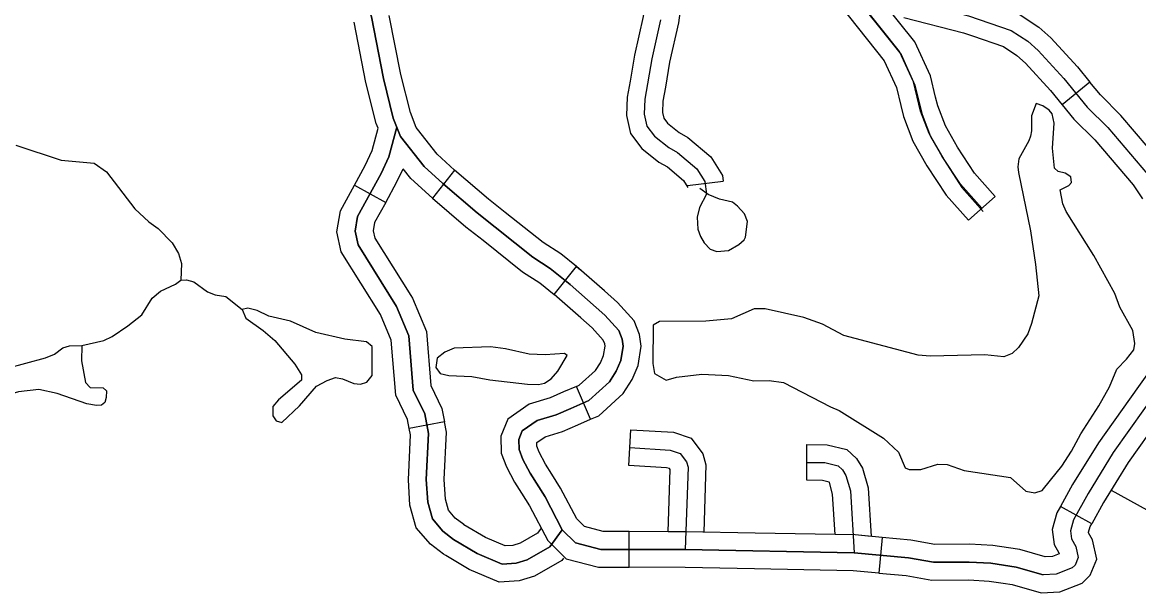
# Model space of a CAD drawing. Extents: x 1212896 to 1368412, y 378476 to 478763.
# Drawn here: x 1299837 to 1304522, y 403665 to 406058 of the extents above; entities that cross this region are included whole.
import ezdxf

# ---------------------------------------------------------------- set-up
doc = ezdxf.new("R2010")
doc.units = 0
for name, color, linetype in [('Level 31', 7, 'Continuous'), ('Level 32', 7, 'Continuous'), ('Level 35', 7, 'Continuous'), ('Level 45', 7, 'Continuous')]:
    doc.layers.add(name, color=color, linetype=linetype)

msp = doc.modelspace()

# ---------------------------------------------------------------- linework, layer by layer
at = {"layer": 'Level 31'}
for p, q in [((1304316.8, 405807.6), (1304201, 405712.3)), ((1301651, 405438.1), (1301557.5, 405320.7)), ((1301230, 405375), (1301361.5, 405302.9)), ((1303807.1, 405228.3), (1303919.4, 405327.8)), ((1302068.5, 404916.2), (1302162, 405033.5)), ((1301339.7, 404831.9), (1301339.7, 404831.9)), ((1302221.5, 404392.3), (1302162.2, 404530.1)), ((1301607.9, 404381.7), (1301460.5, 404353.9)), ((1302381.8, 404198.7), (1302390.8, 404348.4)), ((1303128.5, 404136.4), (1303129.6, 404286.4)), ((1301931.8, 404081.9), (1301931.8, 404081.9)), ((1304324.6, 403953.3), (1304193.3, 404025.8)), ((1302383.2, 403771), (1302383.8, 403921)), ((1303445.9, 403896), (1303431.9, 403746.7)), ((1303431.9, 403746.7), (1303431.9, 403746.7))]:
    msp.add_line(p, q, dxfattribs=at)
for points in [[(1302138.2, 404438.2), (1302214.7, 404471.1), (1302300.7, 404549.2), (1302329.1, 404594.6), (1302348.6, 404638.9), (1302358, 404699.1), (1302353.7, 404729.1), (1302339.4, 404765), (1302281.5, 404830), (1302135.9, 404958.2), (1302052.4, 405025.4), (1301979.1, 405072.8), (1301745.8, 405258.6), (1301601.9, 405381.3), (1301522.4, 405453.6), (1301424.4, 405578.8), (1301393.6, 405656.6), (1301352, 405822.5), (1301301.5, 406081.5), (1301240.1, 406251.6), (1301160.1, 406351.5), (1301144.6, 406403.5), (1301095.6, 408370.9), (1301091.5, 408861.8)], [(1303863.2, 405278.1), (1303773.4, 405379.3), (1303697.4, 405495.7), (1303642.6, 405592.3), (1303606.7, 405685.1), (1303576.5, 405809), (1303518.4, 405936.7), (1303281.9, 406233.7)], [(1303669.4, 405744.7), (1303647.7, 405833.7), (1303582.8, 405976.2), (1303388.2, 406220.6)], [(1303270.8, 406127.2), (1303453.9, 405897.2), (1303505.3, 405784.4), (1303523.7, 405709.2)], [(1303331.9, 406163.1), (1303548, 406153.8), (1303808.1, 406086.4), (1303987.2, 406024.2), (1304056.5, 405978.9), (1304099.8, 405940.3), (1304207.7, 405822.2), (1304305.7, 405703), (1304392.4, 405616.8), (1304559, 405421.2)], [(1303873.3, 406143.2), (1304020.6, 406092.1), (1304102.3, 406038.6), (1304152.6, 405993.7), (1304264.4, 405871.3), (1304316.8, 405807.6)], [(1301494.7, 405610.7), (1301490.1, 405616.5), (1301465.2, 405679.6), (1301425.3, 405838.8), (1301376.8, 406087.2)], [(1303536.9, 406079.2), (1303786.3, 406014.6), (1303824.1, 406001.5)], [(1301329.9, 405613.7), (1301322.1, 405633.6), (1301278.8, 405806.2), (1301229.6, 406058.5)], [(1303824.1, 406001.5), (1303953.9, 405956.4), (1304010.8, 405919.2), (1304047, 405886.8), (1304151.1, 405773), (1304201, 405712.3)], [(1304662.9, 405399.6), (1304619.1, 405466.2), (1304447.5, 405667.7), (1304361.3, 405753.5), (1304316.8, 405807.6)], [(1303919.4, 405327.8), (1303833.2, 405424.9), (1303761.5, 405534.8), (1303710.5, 405624.5), (1303678.4, 405707.6), (1303669.4, 405744.7)], [(1303523.7, 405709.2), (1303535, 405662.6), (1303574.6, 405560.1), (1303633.4, 405456.7), (1303713.7, 405333.7), (1303807.1, 405228.3)], [(1304201, 405712.3), (1304250.2, 405652.5), (1304337.3, 405565.8), (1304498.8, 405376.1), (1304537.5, 405317.2)], [(1301230, 405375), (1301275.3, 405457.6), (1301304.7, 405520.1), (1301329.9, 405613.7)], [(1302102.6, 403928.8), (1302049.8, 403857.2), (1301955.7, 403803), (1301908.5, 403788.4), (1301850.7, 403784.8), (1301746, 403828.8), (1301646.4, 403888.2), (1301601.8, 403923.3), (1301557.5, 403974), (1301537.8, 404043.9), (1301531.9, 404139.1), (1301540.9, 404332.6), (1301525.4, 404414.6), (1301477.1, 404514.2), (1301458.9, 404742.5), (1301406.7, 404866.2), (1301245.5, 405124), (1301233.4, 405181.3), (1301243.3, 405243.2), (1301342.2, 405423.6), (1301375.4, 405494.1), (1301408.8, 405618.2)], [(1301651, 405438.1), (1301577.5, 405504.8), (1301494.7, 405610.7)], [(1301361.5, 405302.9), (1301409, 405389.6), (1301434.7, 405444)], [(1301557.5, 405320.7), (1301467.3, 405402.4), (1301434.7, 405444)], [(1301863.5, 405260.8), (1301793.5, 405316.5), (1301651, 405438.1)], [(1301339.7, 404831.9), (1301174.9, 405095.5), (1301157.1, 405179.4), (1301171.3, 405267.9), (1301230, 405375)], [(1301361.5, 405302.9), (1301315.3, 405218.5), (1301309.6, 405183.2), (1301316.1, 405152.5), (1301466.9, 404911.5)], [(1301557.5, 405320.7), (1301698.1, 405200.7), (1301770, 405143.5)], [(1302162, 405033.5), (1302096.4, 405086.3), (1302022.9, 405133.7), (1301863.5, 405260.8)], [(1301770, 405143.5), (1301935.3, 405011.8), (1302008.5, 404964.6), (1302068.5, 404916.2)], [(1302280, 404931.3), (1302162, 405033.5), (1302179.6, 405019.3)], [(1301466.9, 404911.5), (1301473.5, 404900.9), (1301532.7, 404760.5), (1301550.8, 404534.3), (1301597.2, 404438.3), (1301607.9, 404381.7)], [(1302180.9, 404818.7), (1302068.5, 404916.2)], [(1302221.5, 404392.3), (1302255.9, 404407.1), (1302358.7, 404500.6), (1302395.6, 404559.3), (1302421.2, 404617.6), (1302433.8, 404698.6), (1302426.7, 404748.6), (1302404.1, 404805), (1302334.5, 404883.2), (1302280, 404931.3)], [(1304733.7, 404866.7), (1304735, 404856.2), (1304734.8, 404830.9), (1304483, 404476.8)], [(1301460.5, 404353.9), (1301453.5, 404390.9), (1301403.5, 404494.2), (1301385.1, 404724.5), (1301339.9, 404831.5), (1301339.7, 404831.9)], [(1302162.2, 404530.1), (1302173.6, 404535), (1302242.6, 404597.7), (1302262.7, 404629.8), (1302276, 404660.1), (1302282.2, 404699.5), (1302280.7, 404709.6), (1302274.6, 404725), (1302228.5, 404776.7), (1302180.9, 404818.7)], [(1304809.6, 404806.6), (1304415.3, 404252.3), (1304309.4, 404080.8), (1304248.6, 403970.9), (1304235.2, 403923.7), (1304239.5, 403890.7), (1304257.8, 403858.8), (1304268.2, 403812.8), (1304254.6, 403780.6), (1304242.7, 403768.5), (1304175.9, 403742.8), (1304121.3, 403740.1)], [(1302162.2, 404530.1), (1302108.3, 404507), (1302051.8, 404482), (1301964.1, 404456), (1301873.6, 404392.6), (1301844.4, 404320.9), (1301846.8, 404250.1), (1301868.4, 404192.8), (1301902.4, 404128.4), (1301931.8, 404081.9)], [(1304121.3, 403740.1), (1304007.1, 403771.7), (1303901.4, 403787.8), (1303810.6, 403792.9), (1303660.1, 403792), (1303556.1, 403810.4), (1303328.4, 403831.8), (1302619.1, 403845.2), (1302265, 403846.4), (1302158, 403874.3), (1302102.6, 403928.8), (1302030.3, 404066.3), (1301967.4, 404166), (1301937, 404223.6), (1301921.4, 404265), (1301919.9, 404307.5), (1301934.7, 404343.8), (1301997.1, 404387.6), (1302077.7, 404411.5), (1302138.2, 404438.2)], [(1304483, 404476.8), (1304352.8, 404293.8), (1304244.6, 404118.7), (1304193.3, 404025.8)], [(1302058.6, 404162), (1302032.3, 404203.6), (1302005.5, 404254.4), (1301995.9, 404279.9), (1301995.4, 404294), (1301995.8, 404295.1), (1302030.2, 404319.1), (1302103.6, 404340.9), (1302168.2, 404369.4), (1302221.5, 404392.3)], [(1304605.2, 404389.8), (1304477.8, 404210.8), (1304374.1, 404042.9), (1304324.6, 403953.3)], [(1301613.5, 403820.5), (1301603.9, 403826.2), (1301549.9, 403868.7), (1301489.9, 403937.4), (1301463.5, 404031.3), (1301456.8, 404138.5), (1301465.5, 404327.3), (1301460.5, 404353.9)], [(1301690.2, 403949.4), (1301689, 403950.1), (1301653.6, 403977.9), (1301625.1, 404010.6), (1301612.2, 404056.6), (1301607, 404139.7), (1301616.2, 404337.8), (1301607.9, 404381.7)], [(1302390.8, 404348.4), (1302569.5, 404337.6), (1302643.9, 404312.4), (1302692.6, 404247.9), (1302705.8, 404201.2), (1302696.6, 403918.7)], [(1302386.3, 404273.5), (1302555, 404263.3), (1302598, 404248.7), (1302624.3, 404214), (1302630.5, 404192), (1302619.1, 403845.2)], [(1303129.6, 404286.4), (1303213.9, 404285.8), (1303297.1, 404265.1), (1303337.3, 404228.2), (1303362.5, 404187.6), (1303386.1, 404104.2), (1303399.2, 403900.4)], [(1302546.5, 403920.4), (1302555.1, 404181.1), (1302552.1, 404185.1), (1302540.4, 404189.1), (1302381.8, 404198.7)], [(1303129, 404211.4), (1303204.4, 404210.8), (1303260.5, 404196.9), (1303279, 404179.9), (1303293.2, 404157), (1303311.7, 404091.4), (1303328.4, 403831.8)], [(1302383.8, 403921), (1302274.7, 403921.3), (1302196.3, 403941.8), (1302163.5, 403974), (1302095.3, 404103.8), (1302058.6, 404162)], [(1303248.3, 403908.3), (1303237.4, 404078.7), (1303223.9, 404126.5), (1303222.2, 404129.1), (1303195, 404135.9), (1303128.5, 404136.4)], [(1301931.8, 404081.9), (1301965.3, 404028.8), (1302041.6, 403883.5), (1302119.7, 403806.8), (1302255.2, 403771.4), (1302383.2, 403771)], [(1304193.3, 404025.8), (1304178.9, 403999.7), (1304158.8, 403929.3), (1304167, 403866.2), (1304187.1, 403831.2), (1304187.9, 403827.7), (1304160.2, 403817.1), (1304129.7, 403815.6), (1304022.8, 403845.2), (1303975.2, 403852.4)], [(1302014.3, 403935.5), (1301998.7, 403914.4), (1301925.5, 403872.2), (1301894.9, 403862.7), (1301863.6, 403860.7), (1301779.9, 403895.9), (1301690.2, 403949.4)], [(1302912.9, 403914.6), (1302619.9, 403920.2), (1302383.8, 403921)], [(1302696.6, 403918.7), (1302546.5, 403920.4)], [(1303952.6, 403704.2), (1303991.4, 403698.2), (1304113, 403664.6), (1304191.6, 403668.5), (1304285, 403704.3), (1304318.1, 403738.4), (1304346.7, 403805.8), (1304328.4, 403886.4), (1304311.9, 403915.1), (1304311.5, 403918), (1304318.4, 403942.1), (1304324.6, 403953.3)], [(1303445.9, 403896), (1303332.6, 403906.7), (1302912.9, 403914.6)], [(1303399.2, 403900.4), (1303332.6, 403906.7), (1303248.3, 403908.3)], [(1303975.2, 403852.4), (1303909.1, 403862.5), (1303812.5, 403867.9), (1303666.5, 403867.1), (1303566.2, 403884.7), (1303445.9, 403896)], [(1302108, 403809.8), (1302100.8, 403800.1), (1301985.8, 403733.9), (1301922.1, 403714.1), (1301837.8, 403708.8), (1301712.1, 403761.7), (1301613.5, 403820.5)], [(1302910, 403764.7), (1302618.3, 403770.2), (1302383.2, 403771)], [(1303431.9, 403746.7), (1303324.2, 403756.8), (1302910, 403764.7)], [(1303431.9, 403746.7), (1303546.1, 403736), (1303653.8, 403717), (1303808.7, 403717.8), (1303893.7, 403713.1), (1303952.6, 403704.2)]]:
    msp.add_lwpolyline(points, dxfattribs=at)
at = {"layer": 'Level 32'}
for points in [[(1301092, 408808), (1301095.6, 408370.9), (1301144.6, 406403.5), (1301160.1, 406351.5), (1301240.1, 406251.6), (1301301.5, 406081.5), (1301352, 405822.5), (1301393.6, 405656.6), (1301424.4, 405578.8), (1301522.4, 405453.6), (1301601.9, 405381.3), (1301745.8, 405258.6), (1301979.1, 405072.8), (1302052.4, 405025.4), (1302135.9, 404958.2), (1302281.5, 404830), (1302339.4, 404765), (1302353.7, 404729.1), (1302358, 404699.1), (1302348.6, 404638.9), (1302329.1, 404594.6), (1302300.7, 404549.2), (1302214.7, 404471.1), (1302138.2, 404438.2)], [(1303288, 406220.1), (1303524.5, 405923.1), (1303582.6, 405795.4), (1303612.8, 405671.5), (1303648.7, 405578.7), (1303703.5, 405482.1), (1303779.5, 405365.7), (1303869.3, 405264.4)], [(1303331.9, 406163.1), (1303548, 406153.8), (1303808.1, 406086.4), (1303987.2, 406024.2), (1304056.5, 405978.9), (1304099.8, 405940.3), (1304207.7, 405822.2), (1304305.7, 405703), (1304392.4, 405616.8), (1304559, 405421.2)], [(1304809.6, 404806.6), (1304415.3, 404252.3), (1304309.4, 404080.8), (1304248.6, 403970.9), (1304235.2, 403923.7), (1304239.5, 403890.7), (1304257.8, 403858.8), (1304268.2, 403812.8), (1304254.6, 403780.6), (1304242.7, 403768.5), (1304175.9, 403742.8), (1304121.3, 403740.1)]]:
    msp.add_lwpolyline(points, dxfattribs=at)
at = {"layer": 'Level 35'}
for points in [[(1302800.8, 404576.8), (1302906.8, 404554), (1302971.7, 404555.7), (1303031.6, 404546.4), (1303228.2, 404444.3), (1303265.2, 404429.6), (1303450.9, 404313.4), (1303513.4, 404254.9), (1303542, 404189.1), (1303558, 404181.3), (1303607.9, 404181.8), (1303679.5, 404204.6), (1303718.4, 404203), (1303789.5, 404176.8), (1303983.9, 404148.5), (1304048.6, 404090.1), (1304086.7, 404083.9), (1304116.6, 404093.5), (1304151.9, 404136.6), (1304199.2, 404195.2), (1304240.5, 404258.8), (1304279.6, 404331.3), (1304355.2, 404448.4), (1304399.3, 404529), (1304430.5, 404602.5), (1304470.9, 404644), (1304501.4, 404683.4), (1304506.2, 404710.5), (1304497.6, 404765.5), (1304442.7, 404863.1), (1304422.2, 404920), (1304333.8, 405079.4), (1304217.2, 405264.5), (1304202.9, 405296.4), (1304192.3, 405355.4), (1304229.3, 405373.6), (1304239.9, 405386), (1304236.7, 405410), (1304213.2, 405425.5), (1304183.6, 405432.5), (1304168.5, 405446.4), (1304159.6, 405530.4), (1304167.5, 405635.7), (1304159.2, 405673.7), (1304146, 405689.6), (1304119.9, 405707.4), (1304092, 405717.7), (1304072.5, 405665.8), (1304072.1, 405603.7), (1304067.3, 405580.6), (1304060.6, 405560.4), (1304019.4, 405485.8), (1304014.8, 405451.7), (1304017, 405427.7)], [(1299808.9, 405543.4), (1300000, 405480.3), (1300137.8, 405466.8), (1300190, 405431.3), (1300309.3, 405275.2), (1300367.7, 405221.7), (1300406.9, 405193.1), (1300465.4, 405133.6), (1300491.8, 405087.8), (1300504.2, 405046.9), (1300501.9, 404975.7)], [(1304017, 405427.7), (1304067.4, 405183.8), (1304088.8, 405041.7), (1304102.1, 404910.6), (1304072.4, 404794), (1304056.9, 404750.8), (1304017.6, 404694.2), (1303990.9, 404668.9), (1303956.1, 404654.5), (1303876.3, 404662.7), (1303646.9, 404657.2), (1303597, 404661.7), (1303284.9, 404744.5), (1303194.7, 404791.6), (1303116.6, 404819.8), (1302954.6, 404856.1), (1302907.7, 404856.6), (1302813.4, 404814.5)], [(1299768.6, 404606.1), (1299933.7, 404650.9), (1299971.5, 404665.4), (1300007.1, 404692.8), (1300033.9, 404700.1), (1300085.8, 404702.7), (1300179, 404723.1), (1300213.1, 404740.1), (1300279.4, 404783.9), (1300337.8, 404830.6), (1300381, 404900.2), (1300416.6, 404929.7), (1300479.1, 404959.4), (1300501.9, 404975.7)], [(1300501.9, 404975.7), (1300525.3, 404978), (1300556.3, 404969.3), (1300614.1, 404927.8), (1300645.4, 404914.5), (1300690.1, 404907.6), (1300759.7, 404852.6)], [(1300759.7, 404852.6), (1300775.1, 404817.3), (1300847.4, 404765.4), (1300896.7, 404722.8), (1300980.6, 404623.9), (1301007.9, 404578.7), (1301008.1, 404556.7), (1300911.2, 404473.5), (1300888.5, 404446.2), (1300887.9, 404407.1), (1300902.1, 404386.2), (1300925.1, 404379.4), (1300999.2, 404449.4), (1301071.2, 404531.3), (1301115.8, 404555.8), (1301151.6, 404567.2), (1301180.6, 404562.5), (1301227.7, 404543), (1301255.8, 404539.9), (1301282.5, 404547.6), (1301305.1, 404575.9), (1301304.9, 404698.1), (1301280.7, 404716.9), (1301189.9, 404729), (1301067.9, 404756.7), (1300961.7, 404803.7), (1300870.7, 404825.7), (1300822.6, 404848.3), (1300783.6, 404858.9), (1300759.7, 404852.6)], [(1302813.4, 404814.5), (1302813.4, 404814.5), (1302705.8, 404804.4), (1302510.3, 404802.3), (1302484.6, 404788)], [(1302484.6, 404788), (1302483.1, 404627.1), (1302490.1, 404585), (1302539.2, 404557), (1302582, 404568.9), (1302688.6, 404582.1), (1302800.8, 404576.8)], [(1300085.8, 404702.7), (1300085.4, 404637.2), (1300101, 404547.2), (1300121.3, 404526.4), (1300176.1, 404524.3), (1300189.3, 404511.5), (1300188.8, 404484.4), (1300182.2, 404462.2), (1300169.4, 404452), (1300147.6, 404449.6), (1300106.6, 404457), (1299983.3, 404500.1), (1299906.2, 404517.9), (1299820.7, 404507.5), (1299699.8, 404472.5), (1299619.1, 404470.2), (1299592, 404482.8), (1299577.7, 404504.6), (1299578.5, 404515.7), (1299589.1, 404535.9), (1299622.4, 404566.4)], [(1301649.6, 404691), (1301609.8, 404674.5), (1301577.2, 404649.1), (1301571.4, 404609.3), (1301590.4, 404585.2), (1301626.8, 404576.5), (1301723.6, 404572.5), (1301798.5, 404557.3), (1301957.3, 404539.4)], [(1301864.9, 404687.6), (1301801, 404697), (1301649.6, 404691)], [(1301957.3, 404539.4), (1302003.2, 404538.6), (1302028.1, 404543.9), (1302055.8, 404562.2), (1302083.4, 404594.6), (1302123, 404660.6), (1302111.4, 404668.6), (1302030.3, 404662.8), (1301964, 404665.5), (1301864.9, 404687.6)], [(1304405.8, 404094.2), (1304556.4, 404012.3)]]:
    msp.add_lwpolyline(points, dxfattribs=at)
at = {"layer": 'Level 45'}
msp.add_line((1302628.9, 405373.3), (1302777.8, 405391.6), dxfattribs=at)
for points in [[(1302585.5, 406337.6), (1302601.8, 406270.6), (1302603, 406153), (1302589.8, 406056.1), (1302553.3, 405891.1), (1302535.3, 405786.6)], [(1302439.8, 406302.1), (1302452, 406251.8), (1302452.9, 406162.4), (1302442, 406082.5), (1302406.1, 405920), (1302387.5, 405812)], [(1302514.5, 406069.5), (1302478.3, 405905.8), (1302449.1, 405736.1), (1302446.8, 405673), (1302457.3, 405623), (1302489.6, 405581.3), (1302550, 405532.8), (1302586.1, 405512.2), (1302667.6, 405443.9), (1302701, 405390.1), (1302707.6, 405337.1), (1302679.2, 405281.7), (1302668.7, 405240.5), (1302671.2, 405190.4), (1302682.4, 405159.5), (1302698.7, 405132.6), (1302723.9, 405106.8), (1302751.9, 405097.1), (1302800.7, 405100.6), (1302844.4, 405126.2), (1302866.1, 405145.4), (1302872, 405156.5), (1302880.3, 405222.7), (1302867, 405254.7), (1302838.7, 405287.4), (1302817.6, 405304.2), (1302762.6, 405315.7), (1302715.6, 405335.2), (1302680.4, 405360.9)], [(1302387.5, 405812), (1302375.7, 405743.8), (1302372.9, 405666.7), (1302388.7, 405591.3), (1302436.8, 405529.3), (1302508.4, 405471.8), (1302543.8, 405451.5), (1302611.3, 405395), (1302630, 405365)], [(1302535.3, 405786.6), (1302525.3, 405728.2), (1302523.5, 405679.5), (1302528.4, 405655.9), (1302544.5, 405635.2), (1302593.1, 405596.1), (1302629.9, 405575.1), (1302726, 405494.6), (1302774.8, 405416.2), (1302777.8, 405391.6)], [(1301408.8, 405618.2), (1301375.4, 405494.1), (1301342.2, 405423.6), (1301243.3, 405243.2), (1301233.4, 405181.3), (1301245.5, 405124), (1301406.7, 404866.2), (1301458.9, 404742.5), (1301477.1, 404514.2), (1301525.4, 404414.6), (1301540.9, 404332.6), (1301531.9, 404139.1), (1301537.8, 404043.9), (1301557.5, 403974), (1301601.8, 403923.3), (1301646.4, 403888.2), (1301746, 403828.8), (1301850.7, 403784.8), (1301908.5, 403788.4), (1301955.7, 403803), (1302049.8, 403857.2), (1302102.6, 403928.8)], [(1302138.2, 404438.2), (1302077.7, 404411.5), (1301997.1, 404387.6), (1301934.7, 404343.8), (1301919.9, 404307.5), (1301921.4, 404265), (1301937, 404223.6), (1301967.4, 404166), (1302030.3, 404066.3), (1302102.6, 403928.8), (1302158, 403874.3), (1302265, 403846.4), (1302619.1, 403845.2), (1303328.4, 403831.8), (1303556.1, 403810.4), (1303660.1, 403792), (1303810.6, 403792.9), (1303901.4, 403787.8), (1304007.1, 403771.7), (1304121.3, 403740.1)], [(1302386.3, 404273.5), (1302555, 404263.3), (1302598, 404248.7), (1302624.3, 404214), (1302630.5, 404192), (1302619.1, 403845.2)], [(1303129, 404211.4), (1303204.4, 404210.8), (1303260.5, 404196.9), (1303279, 404179.9), (1303293.2, 404157), (1303311.7, 404091.4), (1303328.4, 403831.8)]]:
    msp.add_lwpolyline(points, dxfattribs=at)

doc.saveas('drawing.dxf')
